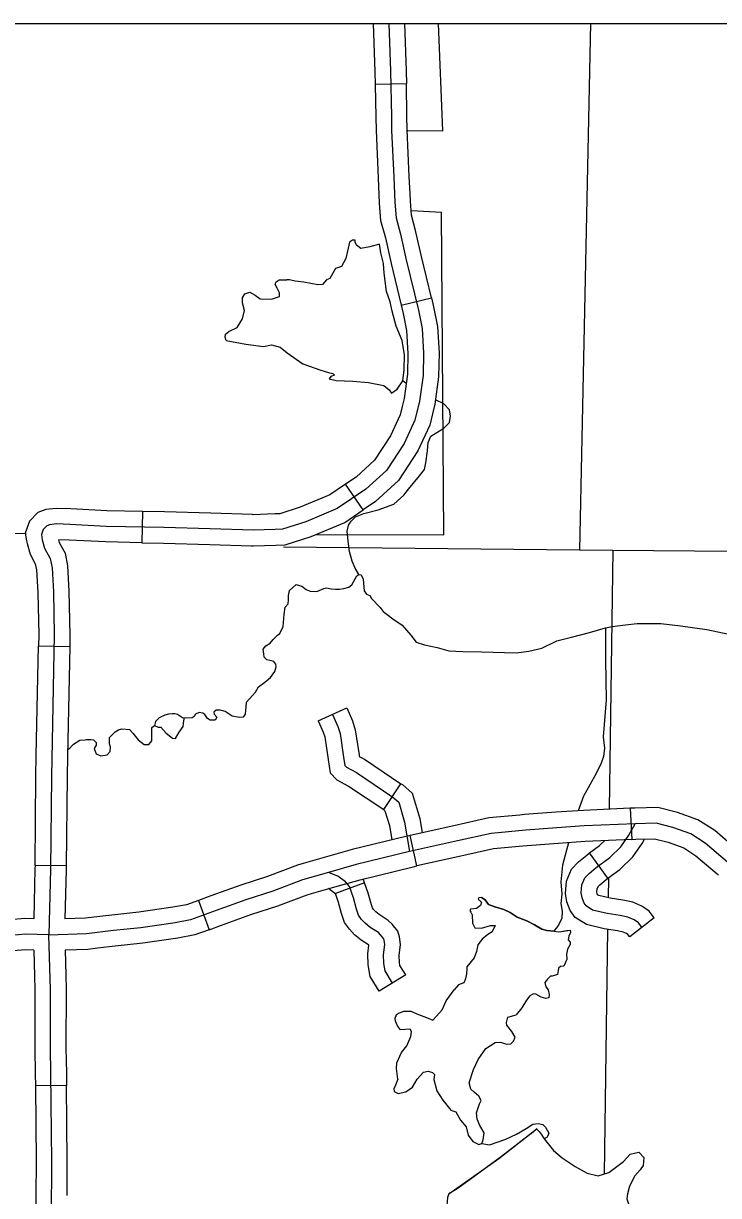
# Model space of a CAD drawing. Extents: x 813775 to 1157140, y 1757555 to 1979907.
# Drawn here: x 970084 to 976768, y 1869447 to 1880709 of the extents above; entities that cross this region are included whole.
import ezdxf

# ---------------------------------------------------------------- set-up
doc = ezdxf.new("R2010")
doc.units = 0
for name, color, linetype in [('Level 31', 7, 'Continuous'), ('Level 32', 7, 'Continuous'), ('Level 35', 7, 'Continuous'), ('Level 4', 7, 'Continuous'), ('Level 5', 7, 'Continuous'), ('Level 7', 7, 'Continuous'), ('R_Draft', 7, 'Continuous')]:
    doc.layers.add(name, color=color, linetype=linetype)

msp = doc.modelspace()

# ---------------------------------------------------------------- linework, layer by layer
at = {"layer": 'Level 31'}
for p, q in [((973766, 1880128), (973466, 1880122)), ((973716, 1878002), (974007, 1878073)), ((973350, 1876035), (973181, 1876283)), ((973181, 1876283), (973181, 1876283)), ((971229, 1876020), (971222, 1875720)), ((970229, 1874730), (970529, 1874724)), ((975919, 1873168), (975933, 1872868)), ((973868, 1872615), (973803, 1872907)), ((973803, 1872907), (973803, 1872907)), ((970496, 1872614), (970196, 1872617)), ((971767, 1872283), (971870, 1872001)), ((970499, 1870505), (970199, 1870502)), ((970499, 1870505), (970499, 1870505))]:
    msp.add_line(p, q, dxfattribs=at)
for points in [[(973446, 1880709), (973463, 1880245), (973466, 1880122)], [(973597, 1880709), (973613, 1880249), (973622, 1879815), (973624, 1879684), (973644, 1879233), (973655, 1878992), (973667, 1878842), (973709, 1878684), (973765, 1878437), (973882, 1877954)], [(973747, 1880709), (973763, 1880253), (973766, 1880128)], [(973466, 1880122), (973472, 1879812), (973474, 1879679), (973494, 1879226), (973502, 1879063)], [(973802, 1879076), (973794, 1879240), (973774, 1879688), (973772, 1879818), (973766, 1880128)], [(973502, 1879063), (973506, 1878983), (973518, 1878817), (973564, 1878648), (973619, 1878403), (973716, 1878002)], [(974007, 1878073), (973911, 1878471), (973855, 1878721), (973815, 1878868), (973805, 1879001), (973802, 1879076)], [(973716, 1878002), (973735, 1877921), (973768, 1877758), (973781, 1877538), (973776, 1877338), (973745, 1877107), (973726, 1877028)], [(974007, 1878073), (974028, 1877986), (974066, 1877797), (974081, 1877544), (974076, 1877315), (974040, 1877051), (974017, 1876957)], [(973882, 1877954), (973917, 1877778), (973931, 1877541), (973926, 1877327), (973893, 1877079), (973848, 1876897), (973745, 1876674), (973574, 1876415), (973375, 1876233), (973101, 1876047), (972798, 1875920), (972576, 1875849), (972506, 1875846), (972294, 1875839), (971881, 1875853), (971435, 1875866), (970880, 1875877), (970532, 1875894)], [(973726, 1877028), (973706, 1876947), (973614, 1876747), (973459, 1876513), (973282, 1876351), (973181, 1876283)], [(974017, 1876957), (973990, 1876848), (973877, 1876601), (973689, 1876317), (973468, 1876115), (973350, 1876035)], [(973181, 1876283), (973029, 1876179), (972746, 1876061), (972550, 1875998), (972500, 1875996), (972294, 1875989), (972286, 1875990)], [(971229, 1876020), (970885, 1876027), (970539, 1876044), (970398, 1876050), (970299, 1876040), (970224, 1876009), (970143, 1875928), (970102, 1875813), (970114, 1875739)], [(972286, 1875990), (971886, 1876003), (971439, 1876016), (971229, 1876020)], [(972276, 1875690), (972294, 1875689), (972511, 1875696), (972602, 1875700), (972850, 1875779), (973173, 1875914), (973350, 1876035)], [(970532, 1875894), (970403, 1875900), (970336, 1875893), (970309, 1875882), (970273, 1875846), (970257, 1875799)], [(970114, 1875739), (970119, 1875713), (970148, 1875609), (970198, 1875516), (970210, 1875460), (970222, 1875242), (970231, 1874834), (970229, 1874730)], [(970257, 1875799), (970265, 1875746), (970288, 1875666), (970341, 1875568), (970359, 1875479), (970372, 1875248), (970381, 1874835), (970354, 1873475), (970345, 1872584), (970330, 1871951)], [(971222, 1875720), (970875, 1875727), (970525, 1875744), (970420, 1875749)], [(970420, 1875749), (970428, 1875722), (970484, 1875620), (970508, 1875498), (970522, 1875254), (970531, 1874835), (970529, 1874724)], [(971222, 1875720), (971431, 1875716), (971876, 1875703), (972276, 1875690)], [(970208, 1873674), (970229, 1874730)], [(970529, 1874724), (970508, 1873668)], [(970196, 1872617), (970204, 1873477), (970208, 1873674)], [(970508, 1873668), (970504, 1873472), (970496, 1872614)], [(975919, 1873168), (975468, 1873148), (975202, 1873130), (974903, 1873107), (974858, 1873103)], [(976968, 1872749), (976953, 1872762), (976730, 1872953), (976569, 1873057), (976372, 1873128), (976184, 1873175), (975962, 1873170), (975919, 1873168)], [(974858, 1873103), (974558, 1873075), (974223, 1873001), (973803, 1872907)], [(973803, 1872907), (973762, 1872898), (973245, 1872772), (972975, 1872696), (972773, 1872638)], [(974886, 1872804), (974604, 1872778), (974288, 1872708), (973868, 1872615)], [(975933, 1872868), (975485, 1872848), (975224, 1872830), (974928, 1872808), (974886, 1872804)], [(975933, 1872868), (975972, 1872870), (976151, 1872874), (976284, 1872841), (976435, 1872787), (976550, 1872712), (976755, 1872537), (976768, 1872526)], [(970196, 1872617), (970195, 1872587), (970183, 1872106)], [(970496, 1872614), (970495, 1872581), (970483, 1872105)], [(972773, 1872638), (972719, 1872622), (972431, 1872514), (972173, 1872430), (971885, 1872326), (971767, 1872283)], [(972855, 1872349), (973057, 1872407), (973322, 1872482), (973830, 1872606), (973868, 1872615)], [(971870, 1872001), (971988, 1872044), (972271, 1872146), (972530, 1872231), (972813, 1872337), (972855, 1872349)], [(971767, 1872283), (971652, 1872241), (971520, 1872217), (971195, 1872169), (970934, 1872142), (970761, 1872122)], [(970183, 1872106), (970098, 1872110), (969955, 1872095), (969796, 1872081), (969689, 1872050)], [(970761, 1872122), (970681, 1872112), (970483, 1872105)], [(971870, 1872001), (971731, 1871951), (971568, 1871921), (971233, 1871871), (970967, 1871844), (970797, 1871824)], [(970784, 1865481), (970680, 1865607), (970579, 1865741), (970521, 1865859), (970477, 1865966), (970443, 1866087), (970432, 1866171), (970392, 1866436), (970361, 1866715), (970341, 1867007), (970330, 1867302), (970330, 1867596), (970330, 1867777), (970350, 1868454), (970354, 1869244), (970356, 1869773), (970348, 1870620), (970343, 1870865), (970345, 1871428), (970330, 1871950)], [(970184, 1871806), (970108, 1871809), (969984, 1871797), (969851, 1871784), (969771, 1871762)], [(970184, 1871806), (970191, 1871555)], [(970797, 1871824), (970704, 1871812), (970484, 1871805)], [(970484, 1871805), (970491, 1871564)], [(970191, 1871555), (970195, 1871426), (970193, 1870864), (970198, 1870618), (970199, 1870502)], [(970491, 1871564), (970495, 1871430), (970493, 1870866), (970498, 1870622), (970499, 1870505)], [(970199, 1870502), (970206, 1869773), (970205, 1869448)], [(970505, 1869447), (970506, 1869774), (970499, 1870505)], [(970205, 1869448), (970204, 1869245), (970200, 1868456), (970198, 1868396)]]:
    msp.add_lwpolyline(points, dxfattribs=at)
at = {"layer": 'Level 32'}
for p, q in [((972919, 1874008), (973192, 1874132)), ((973548, 1873155), (973714, 1873404)), ((975704, 1872496), (975528, 1872739)), ((973365, 1872452), (973083, 1872350)), ((976149, 1872117), (975914, 1871932)), ((973760, 1871567), (973503, 1871411))]:
    msp.add_line(p, q, dxfattribs=at)
for points in [[(973055, 1874070), (973108, 1873954), (973128, 1873887), (973163, 1873659), (973174, 1873579), (973190, 1873563), (973286, 1873511), (973637, 1873275), (973692, 1873227), (973749, 1873036), (973796, 1872752)], [(973192, 1874132), (973248, 1874007), (973275, 1873921), (973311, 1873681), (973313, 1873667), (973364, 1873639), (973714, 1873404)], [(972919, 1874008), (972967, 1873900), (972982, 1873854), (973014, 1873637), (973033, 1873508), (973099, 1873442), (973208, 1873382), (973548, 1873155)], [(973714, 1873404), (973729, 1873395), (973823, 1873312), (973895, 1873069), (973918, 1872933)], [(973546, 1873156), (973560, 1873143), (973603, 1873002), (973625, 1872865)], [(976854, 1872650), (976640, 1872833), (976502, 1872922), (976328, 1872984), (976167, 1873025), (975967, 1873020), (975476, 1872998), (975213, 1872980), (974916, 1872958), (974581, 1872926), (974256, 1872855), (973796, 1872752), (973283, 1872627), (973016, 1872551), (972766, 1872480), (972481, 1872373), (972222, 1872288), (971936, 1872185), (971691, 1872096), (971544, 1872069), (971214, 1872020), (970951, 1871993), (970692, 1871962), (970330, 1871950)], [(975494, 1872230), (975474, 1872257), (975456, 1872308), (975447, 1872357), (975454, 1872431), (975483, 1872500), (975523, 1872542), (975592, 1872600), (975721, 1872694), (975828, 1872799), (975906, 1872911), (975967, 1873020)], [(975528, 1872739), (975624, 1872809), (975673, 1872857)], [(975704, 1872496), (975818, 1872579), (975943, 1872702), (976034, 1872831), (976056, 1872872)], [(975914, 1871932), (975894, 1871956), (975882, 1871964), (975849, 1871979), (975795, 1871991), (975669, 1872009), (975497, 1872050), (975390, 1872118), (975340, 1872185), (975310, 1872270), (975296, 1872350), (975306, 1872467), (975355, 1872583), (975420, 1872652), (975500, 1872719), (975528, 1872739)], [(973631, 1871489), (973561, 1871606), (973549, 1871677), (973547, 1871761), (973558, 1871859), (973554, 1871900), (973549, 1871914), (973517, 1871953), (973497, 1871973), (973419, 1872024), (973369, 1872063), (973335, 1872101), (973305, 1872140), (973287, 1872200), (973257, 1872309), (973218, 1872416), (973180, 1872462), (973107, 1872517), (973016, 1872551)], [(973365, 1872452), (973352, 1872489)], [(973760, 1871567), (973704, 1871659), (973699, 1871691), (973697, 1871754), (973709, 1871859), (973701, 1871933), (973683, 1871988), (973629, 1872054), (973592, 1872091), (973506, 1872146), (973472, 1872172), (973451, 1872197), (973441, 1872210), (973431, 1872241), (973400, 1872354), (973365, 1872452)], [(976149, 1872117), (976101, 1872178), (976029, 1872227), (975942, 1872266), (975848, 1872286), (975725, 1872304), (975616, 1872330), (975605, 1872337), (975601, 1872346), (975598, 1872364), (975601, 1872394), (975610, 1872417), (975626, 1872433), (975684, 1872482), (975704, 1872496)], [(973087, 1872340), (973076, 1872352), (973018, 1872396)], [(973503, 1871411), (973417, 1871553), (973400, 1871663), (973397, 1871768), (973406, 1871852), (973406, 1871852), (973402, 1871856), (973332, 1871901), (973266, 1871953), (973219, 1872006), (973170, 1872070), (973143, 1872158), (973114, 1872264), (973083, 1872350)], [(976031, 1872025), (975998, 1872067), (975956, 1872096), (975895, 1872123), (975822, 1872138), (975697, 1872156), (975556, 1872190), (975494, 1872230)], [(970330, 1871951), (970103, 1871959), (969970, 1871946)]]:
    msp.add_lwpolyline(points, dxfattribs=at)
at = {"layer": 'Level 35'}
for points in [[(972035, 1877662), (972221, 1877627), (972393, 1877606), (972468, 1877622), (972553, 1877598), (972619, 1877545), (972770, 1877438), (972943, 1877377), (973017, 1877356), (973060, 1877345), (973076, 1877329), (973039, 1877316), (973023, 1877295), (973092, 1877279), (973251, 1877271), (973402, 1877260), (973548, 1877231), (973602, 1877188), (973623, 1877157), (973679, 1877194), (973732, 1877276), (973745, 1877380), (973748, 1877526), (973724, 1877662), (973668, 1877800), (973628, 1877946), (973610, 1878034), (973575, 1878135), (973551, 1878310), (973546, 1878401), (973519, 1878504), (973509, 1878587), (973416, 1878563), (973328, 1878547), (973286, 1878579), (973275, 1878608), (973275, 1878627), (973248, 1878627), (973219, 1878608), (973185, 1878451), (973142, 1878374), (973086, 1878355), (973031, 1878257), (972999, 1878244), (972959, 1878201), (972916, 1878199), (972781, 1878222), (972696, 1878233), (972643, 1878246), (972616, 1878246)], [(972035, 1877662), (972024, 1877694), (972027, 1877723), (972059, 1877749), (972138, 1877787), (972189, 1877872), (972210, 1877951), (972189, 1878026), (972189, 1878074), (972213, 1878111), (972260, 1878127), (972311, 1878098), (972361, 1878063), (972470, 1878060), (972545, 1878087), (972545, 1878121), (972523, 1878167), (972505, 1878201), (972513, 1878225), (972542, 1878246), (972616, 1878246)], [(973764, 1877250), (973732, 1877276)], [(974002, 1876743), (974127, 1876820), (974180, 1876876), (974191, 1876937), (974180, 1876998), (974125, 1877054), (974046, 1877093)], [(973211, 1875710), (973198, 1875826), (973209, 1875888), (973235, 1875927), (973278, 1875970), (973357, 1875999), (973495, 1876036), (973647, 1876090), (973742, 1876177), (973785, 1876233), (973893, 1876363), (973939, 1876424), (973952, 1876486), (973968, 1876604), (973976, 1876684), (974002, 1876743)], [(973310, 1875413), (973273, 1875475), (973244, 1875543), (973218, 1875634), (973211, 1875710)], [(972549, 1874846), (972582, 1874914), (972592, 1875029), (972600, 1875099), (972629, 1875133), (972632, 1875172), (972634, 1875212), (972642, 1875259), (972705, 1875319), (972762, 1875303), (972801, 1875269), (972840, 1875253), (972905, 1875251), (972971, 1875279), (972997, 1875287), (973044, 1875277), (973083, 1875272), (973122, 1875274), (973166, 1875279), (973213, 1875292), (973242, 1875316), (973289, 1875402), (973310, 1875413), (973331, 1875410), (973349, 1875368), (973359, 1875256), (973383, 1875225), (973414, 1875214), (973432, 1875183), (973513, 1875097), (973542, 1875060), (973581, 1875029), (973636, 1874987), (973724, 1874927), (973808, 1874833), (973860, 1874765), (973941, 1874739), (974061, 1874713), (974173, 1874682), (974309, 1874676), (974489, 1874671), (974820, 1874661), (974942, 1874679), (975068, 1874705), (975211, 1874776), (975354, 1874812), (975527, 1874857), (975681, 1874901)], [(975681, 1874901), (975744, 1874914), (975872, 1874930), (975984, 1874943), (976214, 1874943), (976402, 1874922), (976655, 1874885), (976972, 1874819)], [(972225, 1874186), (972316, 1874285), (972345, 1874335), (972405, 1874379), (972459, 1874426), (972501, 1874481), (972514, 1874528), (972512, 1874552), (972491, 1874578), (972454, 1874588), (972425, 1874596), (972399, 1874620), (972394, 1874653), (972389, 1874698), (972415, 1874729), (972457, 1874755), (972485, 1874789), (972527, 1874831), (972549, 1874846)], [(975681, 1874901), (975679, 1874591), (975687, 1874211), (975658, 1873855), (975671, 1873746), (975660, 1873666), (975639, 1873600), (975591, 1873501)], [(972225, 1874186), (972222, 1874142), (972217, 1874071), (972196, 1874043), (972159, 1874040), (972092, 1874053), (972024, 1874097), (971977, 1874110), (971938, 1874110), (971914, 1874090), (971919, 1874071), (971943, 1874043), (971927, 1874014), (971880, 1874014), (971854, 1874032), (971828, 1874069), (971810, 1874082), (971773, 1874087), (971740, 1874071), (971726, 1874050), (971706, 1874037), (971640, 1874035), (971614, 1874037)], [(971614, 1874037), (971565, 1874069), (971539, 1874077), (971513, 1874077), (971479, 1874072), (971443, 1874064), (971388, 1874036), (971354, 1874002), (971346, 1873962), (971380, 1873947), (971404, 1873947), (971458, 1873889), (971516, 1873842), (971547, 1873837), (971581, 1873900), (971620, 1873955), (971623, 1873986), (971628, 1874007), (971633, 1874041)], [(970517, 1873733), (970566, 1873785), (970626, 1873821), (970678, 1873827), (970692, 1873829), (970733, 1873829), (970757, 1873827), (970785, 1873801), (970783, 1873775), (970765, 1873741), (970783, 1873691), (970827, 1873673), (970890, 1873681), (970918, 1873714), (970921, 1873756), (970913, 1873788), (970913, 1873848), (970965, 1873902), (970997, 1873923), (971031, 1873931), (971104, 1873926), (971135, 1873889), (971187, 1873827), (971244, 1873782), (971289, 1873780), (971320, 1873816), (971318, 1873871), (971318, 1873915), (971318, 1873944), (971346, 1873962)], [(975591, 1873501), (975469, 1873283), (975418, 1873144)], [(975325, 1872837), (975305, 1872767), (975267, 1872621), (975251, 1872461), (975259, 1872342), (975251, 1872254), (975265, 1872180), (975262, 1872113), (975228, 1872044), (975185, 1871986)], [(974617, 1872222), (974556, 1872245), (974524, 1872288), (974489, 1872312), (974463, 1872309), (974457, 1872296), (974487, 1872267), (974479, 1872235), (974441, 1872206), (974383, 1872200), (974375, 1872187), (974386, 1872171), (974399, 1872144), (974402, 1872065), (974425, 1872020), (974487, 1872017), (974574, 1872043), (974609, 1872043), (974619, 1872041), (974590, 1871982), (974548, 1871956), (974495, 1871911), (974452, 1871857), (974439, 1871791), (974417, 1871730), (974348, 1871645), (974346, 1871626), (974343, 1871576), (974335, 1871528), (974317, 1871491), (974266, 1871472), (974226, 1871425)], [(974489, 1872312), (974524, 1872288), (974556, 1872245), (974617, 1872222), (974702, 1872195), (974765, 1872168), (974832, 1872121), (974925, 1872086), (974999, 1872049), (975068, 1872006)], [(975185, 1871986), (975116, 1871993), (975068, 1872006), (974999, 1872049), (974925, 1872086), (974832, 1872121), (974765, 1872168), (974702, 1872195), (974617, 1872222)], [(975185, 1871986), (975233, 1871980), (975310, 1871993), (975342, 1871996), (975344, 1871974), (975328, 1871940), (975320, 1871905), (975342, 1871881), (975342, 1871860), (975315, 1871815), (975307, 1871767), (975310, 1871719), (975294, 1871679), (975281, 1871650), (975249, 1871647), (975230, 1871631), (975225, 1871610), (975220, 1871570), (975169, 1871554), (975153, 1871554), (975124, 1871525), (975097, 1871493), (975108, 1871451), (975129, 1871424), (975140, 1871379), (975135, 1871347), (975108, 1871339), (975063, 1871352), (975012, 1871382), (974989, 1871384), (974954, 1871366), (974922, 1871323), (974877, 1871251), (974821, 1871182)], [(975068, 1872006), (975116, 1871993), (975185, 1871986), (975233, 1871980), (975342, 1871996)], [(973684, 1870564), (973671, 1870667), (973674, 1870723), (973719, 1870821), (973772, 1870885), (973809, 1870976), (973815, 1871023), (973801, 1871045), (973711, 1871039), (973682, 1871077), (973661, 1871124), (973658, 1871151), (973671, 1871186), (973700, 1871204), (973743, 1871218), (973809, 1871220), (973884, 1871186), (973961, 1871159), (974019, 1871132), (974056, 1871172), (974109, 1871233), (974149, 1871319), (974226, 1871425)], [(973684, 1870564), (973663, 1870508), (973645, 1870473), (973650, 1870447), (973687, 1870428), (973762, 1870444), (973825, 1870489), (973870, 1870564), (973931, 1870633), (973977, 1870643), (974016, 1870630), (974035, 1870609), (974030, 1870561), (974059, 1870452), (974117, 1870364), (974194, 1870269), (974240, 1870253), (974285, 1870170), (974340, 1870106), (974359, 1870027), (974404, 1869966), (974463, 1869936), (974492, 1869947), (974505, 1869981), (974513, 1870051), (974471, 1870120), (974447, 1870181), (974439, 1870242), (974468, 1870327), (974484, 1870359), (974463, 1870401), (974417, 1870441), (974386, 1870468), (974370, 1870529), (974410, 1870659), (974457, 1870755), (974529, 1870859), (974619, 1870917), (974670, 1870920), (974728, 1870901), (974771, 1870904), (974797, 1870930), (974811, 1870968), (974781, 1871023), (974731, 1871085), (974728, 1871109), (974742, 1871162), (974821, 1871182)], [(974173, 1869462), (974656, 1869802), (975025, 1870092)], [(974492, 1869947), (974566, 1869935), (974723, 1869990), (974824, 1870038), (974917, 1870092), (974983, 1870134), (975034, 1870139), (975079, 1870131), (975105, 1870105), (975135, 1870046), (975124, 1870014), (975118, 1870008)], [(974967, 1870042), (975018, 1870088), (975044, 1870064), (975062, 1870038)], [(974967, 1870042), (974680, 1869822), (974378, 1869601), (974253, 1869511), (974173, 1869463), (974160, 1869428), (974155, 1869351), (974141, 1869311), (974144, 1869274), (974155, 1869263), (974176, 1869253), (974194, 1869218), (974168, 1869162), (974170, 1869115), (974200, 1869056), (974218, 1868974), (974248, 1868859), (974271, 1868750), (974271, 1868679), (974258, 1868596)], [(975062, 1870038), (975090, 1869993)], [(975118, 1870008), (975090, 1869993)], [(975090, 1869993), (975180, 1869881), (975263, 1869809), (975390, 1869727), (975505, 1869663), (975611, 1869636), (975714, 1869668), (975855, 1869774), (975919, 1869846), (976001, 1869865)], [(976001, 1869865), (976048, 1869812), (976043, 1869735), (976014, 1869693), (975963, 1869637), (975910, 1869536), (975892, 1869464), (975886, 1869414), (975916, 1869321), (975977, 1869238), (976003, 1869217), (976001, 1869161), (975937, 1869065), (975870, 1868954), (975801, 1868842), (975738, 1868768), (975698, 1868765), (975671, 1868805)]]:
    msp.add_lwpolyline(points, dxfattribs=at)
at = {"layer": 'Level 4'}
msp.add_lwpolyline([(972586, 1875679), (975429, 1875651), (975751, 1875649), (980846, 1875608)], dxfattribs=at)
at = {"layer": 'Level 5'}
for points in [[(975535, 1880709), (975429, 1875651)], [(975751, 1875649), (975717, 1873159)], [(975708, 1872499), (975705, 1872308)], [(975701, 1872004), (975669, 1869654)]]:
    msp.add_lwpolyline(points, dxfattribs=at)
at = {"layer": 'Level 7'}
for points in [[(973779, 1879680), (974115, 1879676), (974074, 1880709)], [(972903, 1875799), (974127, 1875795), (974103, 1878893), (973815, 1878907)], [(963168, 1873116), (963190, 1874496), (965189, 1874467), (965193, 1875085), (967196, 1875073), (967208, 1875816), (970111, 1875807)]]:
    msp.add_lwpolyline(points, dxfattribs=at)
at = {"layer": 'R_Draft'}
msp.add_lwpolyline([(912532, 1880709), (1062535, 1880709), (1062535, 1798155), (912532, 1798155)], close=True, dxfattribs=at)

doc.saveas('drawing.dxf')
